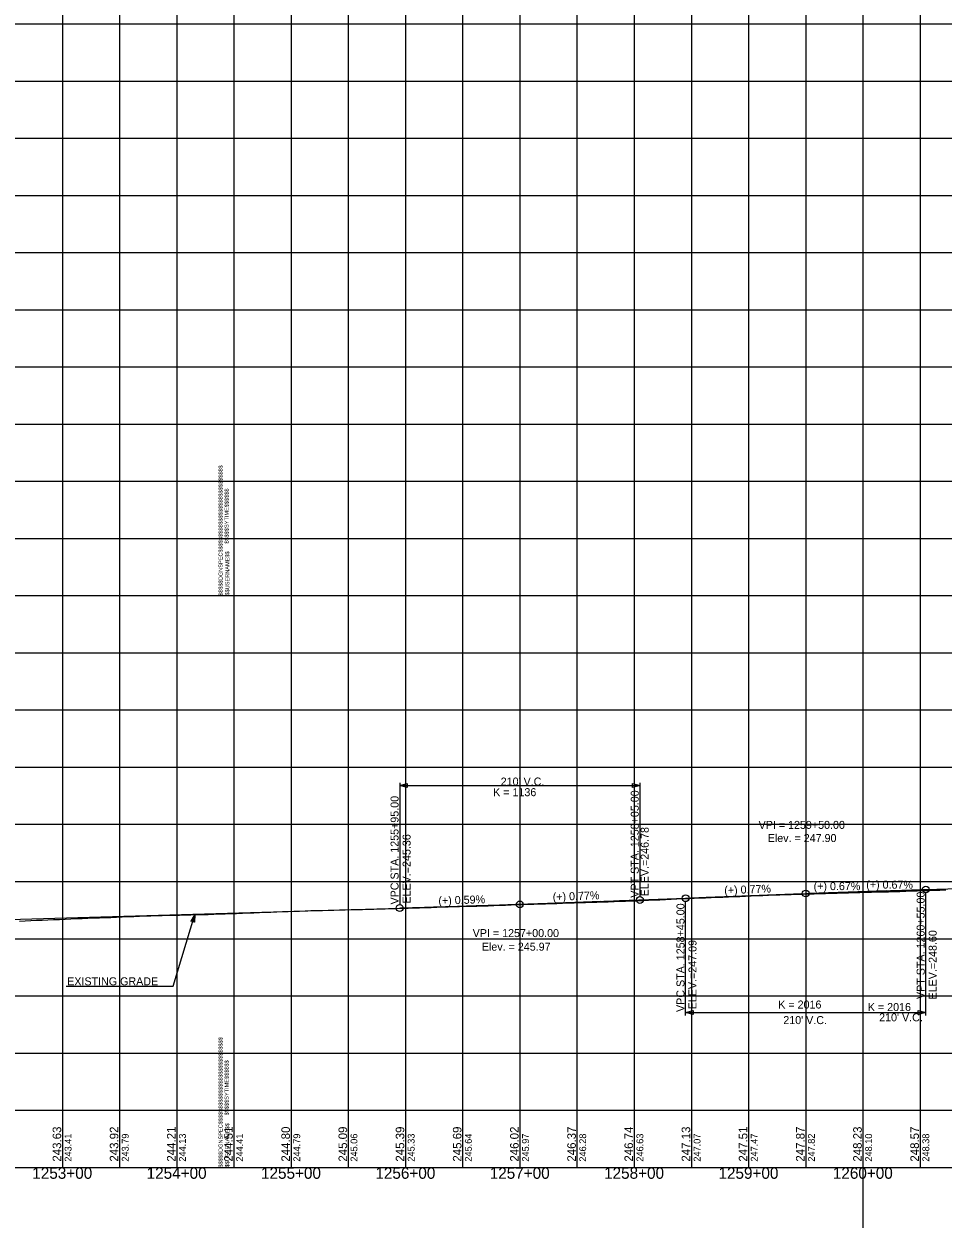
# Model space of a CAD drawing. Extents: x -90830 to 2015517, y -20856 to 836331.
# Drawn here: x 14190 to 14994, y -19432 to -18387 of the extents above; entities that cross this region are included whole.
import ezdxf

# ---------------------------------------------------------------- set-up
doc = ezdxf.new("R2010")
doc.units = 0
for name, color, linetype in [('Level 1', 7, 'Continuous'), ('RD_DDB_GradeTX', 7, 'Continuous'), ('RD_DDB_Profile_Elev', 7, 'Continuous'), ('RD_DDB_Profile_EX', 7, 'Continuous'), ('RD_DDB_Profile_Lbl', 7, 'Continuous'), ('RD_DDB_Profile_PR', 7, 'Continuous'), ('RD_DDB_StaTX', 7, 'Continuous'), ('RD_DDB_StripGrade', 7, 'Continuous'), ('RD_DDB_VCLbl', 7, 'Continuous'), ('RD_GPK_Profile_Cell', 7, 'Continuous'), ('RD_PD_Final_TX', 7, 'Continuous'), ('RD_TX_Drainage', 7, 'Continuous')]:
    doc.layers.add(name, color=color, linetype=linetype)

msp = doc.modelspace()

# ---------------------------------------------------------------- linework, layer by layer
at = {"layer": 'Level 1'}
for p, q in [((14923.5, -12693.4), (14923.5, -20856.1)), ((14223.5, -17886.5), (14223.5, -18386.5)), ((14273.5, -17886.5), (14273.5, -18386.5)), ((14323.5, -17886.5), (14323.5, -18386.5)), ((14373.5, -17886.5), (14373.5, -18386.5)), ((14373.5, -17886.5), (14373.5, -18386.5)), ((14373.5, -17886.5), (14373.5, -18386.5)), ((14423.5, -17886.5), (14423.5, -18386.5)), ((14473.5, -17886.5), (14473.5, -18386.5)), ((14523.5, -17886.5), (14523.5, -18386.5)), ((14573.5, -17886.5), (14573.5, -18386.5)), ((14623.5, -17886.5), (14623.5, -18386.5)), ((14673.5, -17886.5), (14673.5, -18386.5)), ((14723.5, -17886.5), (14723.5, -18386.5)), ((14773.5, -17886.5), (14773.5, -18386.5)), ((14823.5, -17886.5), (14823.5, -18386.5)), ((14873.5, -17886.5), (14873.5, -18386.5)), ((14923.5, -17886.5), (14923.5, -18386.5)), ((14973.5, -17886.5), (14973.5, -18386.5)), ((12773.5, -18386.5), (14373.5, -18386.5)), ((12773.5, -18386.5), (14373.5, -18386.5)), ((14223.5, -18386.5), (14223.5, -18886.5)), ((14273.5, -18386.5), (14273.5, -18886.5)), ((14323.5, -18386.5), (14323.5, -18886.5)), ((14373.5, -18386.5), (14373.5, -18886.5)), ((14373.5, -18386.5), (14373.5, -18886.5)), ((14373.5, -18386.5), (15973.5, -18386.5)), ((14373.5, -18386.5), (14373.5, -18886.5)), ((14373.5, -18386.5), (15973.5, -18386.5)), ((14423.5, -18386.5), (14423.5, -18886.5)), ((14473.5, -18386.5), (14473.5, -18886.5)), ((14523.5, -18386.5), (14523.5, -18886.5)), ((14573.5, -18386.5), (14573.5, -18886.5)), ((14623.5, -18386.5), (14623.5, -18886.5)), ((14673.5, -18386.5), (14673.5, -18886.5)), ((14723.5, -18386.5), (14723.5, -18886.5)), ((14773.5, -18386.5), (14773.5, -18886.5)), ((14823.5, -18386.5), (14823.5, -18886.5)), ((14873.5, -18386.5), (14873.5, -18886.5)), ((14923.5, -18386.5), (14923.5, -18886.5)), ((14973.5, -18386.5), (14973.5, -18886.5)), ((12773.5, -18436.5), (14373.5, -18436.5)), ((14373.5, -18436.5), (15973.5, -18436.5)), ((12773.5, -18486.5), (14373.5, -18486.5)), ((14373.5, -18486.5), (15973.5, -18486.5)), ((12773.5, -18536.5), (14373.5, -18536.5)), ((14373.5, -18536.5), (15973.5, -18536.5)), ((12773.5, -18586.5), (14373.5, -18586.5)), ((14373.5, -18586.5), (15973.5, -18586.5)), ((12773.5, -18636.5), (14373.5, -18636.5)), ((14373.5, -18636.5), (15973.5, -18636.5)), ((12773.5, -18686.5), (14373.5, -18686.5)), ((14373.5, -18686.5), (15973.5, -18686.5)), ((12773.5, -18736.5), (14373.5, -18736.5)), ((14373.5, -18736.5), (15973.5, -18736.5)), ((12773.5, -18786.5), (14373.5, -18786.5)), ((14373.5, -18786.5), (15973.5, -18786.5)), ((12773.5, -18836.5), (14373.5, -18836.5)), ((14373.5, -18836.5), (15973.5, -18836.5)), ((12773.5, -18886.5), (14373.5, -18886.5)), ((12773.5, -18886.5), (14373.5, -18886.5)), ((14223.5, -18886.5), (14223.5, -19386.5)), ((14273.5, -18886.5), (14273.5, -19386.5)), ((14323.5, -18886.5), (14323.5, -19386.5)), ((14373.5, -18886.5), (14373.5, -19386.5)), ((14373.5, -18886.5), (14373.5, -19386.5)), ((14373.5, -18886.5), (15973.5, -18886.5)), ((14373.5, -18886.5), (15973.5, -18886.5)), ((14373.5, -18886.5), (14373.5, -19386.5)), ((14423.5, -18886.5), (14423.5, -19386.5)), ((14473.5, -18886.5), (14473.5, -19386.5)), ((14523.5, -18886.5), (14523.5, -19386.5)), ((14573.5, -18886.5), (14573.5, -19386.5)), ((14623.5, -18886.5), (14623.5, -19386.5)), ((14673.5, -18886.5), (14673.5, -19386.5)), ((14723.5, -18886.5), (14723.5, -19386.5)), ((14773.5, -18886.5), (14773.5, -19386.5)), ((14823.5, -18886.5), (14823.5, -19386.5)), ((14873.5, -18886.5), (14873.5, -19386.5)), ((14923.5, -18886.5), (14923.5, -19386.5)), ((14973.5, -18886.5), (14973.5, -19386.5)), ((12773.5, -18936.5), (14373.5, -18936.5)), ((14373.5, -18936.5), (15973.5, -18936.5)), ((12773.5, -18986.5), (14373.5, -18986.5)), ((14373.5, -18986.5), (15973.5, -18986.5)), ((12773.5, -19036.5), (14373.5, -19036.5)), ((14373.5, -19036.5), (15973.5, -19036.5)), ((12773.5, -19086.5), (14373.5, -19086.5)), ((14373.5, -19086.5), (15973.5, -19086.5)), ((12773.5, -19136.5), (14373.5, -19136.5)), ((14373.5, -19136.5), (15973.5, -19136.5)), ((12773.5, -19186.5), (14373.5, -19186.5)), ((14373.5, -19186.5), (15973.5, -19186.5)), ((12773.5, -19236.5), (14373.5, -19236.5)), ((14373.5, -19236.5), (15973.5, -19236.5)), ((12773.5, -19286.5), (14373.5, -19286.5)), ((14373.5, -19286.5), (15973.5, -19286.5)), ((12773.5, -19336.5), (14373.5, -19336.5)), ((14373.5, -19336.5), (15973.5, -19336.5)), ((12773.5, -19386.5), (14373.5, -19386.5)), ((14373.5, -19386.5), (15973.5, -19386.5))]:
    msp.add_line(p, q, dxfattribs=at)
at = {"layer": 'RD_DDB_GradeTX'}
for p, q in [((14802.5, -19149.7), (14870.5, -19147.1)), ((14944.4, -19144.6), (14876.5, -19146.9)), ((14552.5, -19158.7), (14620.5, -19156.7)), ((14694.4, -19153.9), (14626.5, -19156.5))]:
    msp.add_line(p, q, dxfattribs=at)
for centre in [(14873.5, -19147), (14623.5, -19156.6)]:
    msp.add_circle(centre, 3, dxfattribs=at)
at = {"layer": 'RD_DDB_Profile_EX'}
for points in [[(14545.9, -19159.1), (14550.9, -19159), (14555.9, -19158.8), (14560.9, -19158.7), (14565.9, -19158.5), (14570.9, -19158.4), (14575.9, -19158.2), (14580.9, -19158.1), (14585.9, -19158), (14590.9, -19157.8), (14595.9, -19157.7), (14600.9, -19157.5), (14605.9, -19157.3), (14610.9, -19157.2), (14615.9, -19157), (14620.9, -19156.7), (14625.9, -19156.5), (14630.9, -19156.3), (14635.9, -19156.2), (14640.9, -19156), (14645.9, -19155.9), (14650.9, -19155.7), (14655.9, -19155.6), (14660.9, -19155.5), (14665.9, -19155.3), (14670.9, -19155.2), (14675.9, -19155), (14680.9, -19154.9), (14685.9, -19154.7), (14690.9, -19154.5), (14695.9, -19154.3), (14700.9, -19154.2), (14705.9, -19154), (14710.9, -19153.8), (14715.9, -19153.6), (14720.9, -19153.4), (14725.9, -19153.3), (14730.9, -19153.1), (14735.9, -19152.9), (14740.9, -19152.6), (14745.9, -19152.4), (14750.9, -19152.2), (14755.9, -19152), (14760.9, -19151.7), (14765.9, -19151.5), (14770.9, -19151.3), (14775.9, -19151.1), (14780.9, -19150.9), (14785.9, -19150.7), (14790.9, -19150.5), (14795.9, -19150.3), (14800.9, -19150.1), (14805.9, -19149.9), (14810.9, -19149.7), (14815.9, -19149.5), (14820.9, -19149.3), (14825.9, -19149.1), (14830.9, -19148.8), (14835.9, -19148.6), (14840.9, -19148.5), (14845.9, -19148.3), (14850.9, -19148.1), (14855.9, -19147.9), (14860.9, -19147.8), (14865.9, -19147.6), (14870.9, -19147.5), (14875.9, -19147.3), (14880.9, -19147.2), (14885.9, -19147), (14890.9, -19146.9), (14895.9, -19146.8), (14900.9, -19146.6), (14905.9, -19146.5), (14910.9, -19146.3), (14915.9, -19146.2), (14920.9, -19146.1), (14925.9, -19145.9), (14930.9, -19145.8), (14935.9, -19145.6), (14940.9, -19145.5), (14945.9, -19145.4), (14950.9, -19145.3), (14955.9, -19145.2), (14960.9, -19145), (14965.9, -19144.8), (14970.9, -19144.7), (14975.9, -19144.5), (14980.9, -19144.4), (14985.9, -19144.2), (14990.9, -19144), (14995.9, -19143.8)], [(14185.9, -19171.1), (14190.9, -19170.8), (14195.9, -19170.6), (14200.9, -19170.4), (14205.9, -19170.2), (14210.9, -19169.9), (14215.9, -19169.8), (14220.9, -19169.6), (14225.9, -19169.4), (14230.9, -19169.2), (14235.9, -19169), (14240.9, -19168.8), (14245.9, -19168.6), (14250.9, -19168.4), (14255.9, -19168.3), (14260.9, -19168.1), (14265.9, -19167.9), (14270.9, -19167.7), (14275.9, -19167.4), (14280.9, -19167.2), (14285.9, -19167), (14290.9, -19166.8), (14295.9, -19166.6), (14300.9, -19166.4), (14305.9, -19166.2), (14310.9, -19166.1), (14315.9, -19166), (14320.9, -19165.9), (14325.9, -19165.8), (14330.9, -19165.7), (14335.9, -19165.6), (14340.9, -19165.5), (14345.9, -19165.4), (14350.9, -19165.3), (14355.9, -19165.1), (14360.9, -19164.9), (14365.9, -19164.8), (14370.9, -19164.6), (14375.9, -19164.4), (14380.9, -19164.2), (14385.9, -19164), (14390.9, -19163.8), (14395.9, -19163.6), (14400.9, -19163.4), (14405.9, -19163.2), (14410.9, -19163), (14415.9, -19162.8), (14420.9, -19162.6), (14425.9, -19162.5), (14430.9, -19162.3), (14435.9, -19162.2), (14440.9, -19162), (14445.9, -19161.9), (14450.9, -19161.8), (14455.9, -19161.6), (14460.9, -19161.5), (14465.9, -19161.4), (14470.9, -19161.3), (14475.9, -19161.1), (14480.9, -19161), (14485.9, -19160.9), (14490.9, -19160.7), (14495.9, -19160.6), (14500.9, -19160.5), (14505.9, -19160.3), (14510.9, -19160.2), (14515.9, -19160.1), (14520.9, -19159.9), (14525.9, -19159.8), (14530.9, -19159.6), (14535.9, -19159.5), (14540.9, -19159.3), (14545.9, -19159.1)]]:
    msp.add_lwpolyline(points, dxfattribs=at)
at = {"layer": 'RD_DDB_Profile_PR'}
for p, q in [((14978.5, -19143.5), (15068.5, -19140.5)), ((14728.5, -19152.6), (14768.5, -19151.1)), ((14008.5, -19174.7), (14518.5, -19159.7))]:
    msp.add_line(p, q, dxfattribs=at)
for points in [[(14768.5, -19151.1), (14772.7, -19150.9), (14776.9, -19150.7), (14781.1, -19150.6), (14785.3, -19150.4), (14789.5, -19150.2), (14793.7, -19150.1), (14797.9, -19149.9), (14802.1, -19149.8), (14806.3, -19149.6), (14810.5, -19149.5), (14814.7, -19149.3), (14818.9, -19149.1), (14823.1, -19149), (14827.3, -19148.8), (14831.5, -19148.7), (14835.7, -19148.5), (14839.9, -19148.4), (14844.1, -19148.2), (14848.3, -19148.1), (14852.5, -19147.9), (14856.7, -19147.7), (14860.9, -19147.6), (14865.1, -19147.4), (14869.3, -19147.3), (14873.5, -19147.1), (14877.7, -19147), (14881.9, -19146.8), (14886.1, -19146.7), (14890.3, -19146.5), (14894.5, -19146.4), (14898.7, -19146.2), (14902.9, -19146.1), (14907.1, -19145.9), (14911.3, -19145.8), (14915.5, -19145.7), (14919.7, -19145.5), (14923.9, -19145.4), (14928.1, -19145.2), (14932.3, -19145.1), (14936.5, -19144.9), (14940.7, -19144.8), (14944.9, -19144.6), (14949.1, -19144.5), (14953.3, -19144.4), (14957.5, -19144.2), (14961.7, -19144.1), (14965.9, -19143.9), (14970.1, -19143.8), (14974.3, -19143.6), (14978.5, -19143.5)], [(14518.5, -19159.7), (14522.7, -19159.6), (14526.9, -19159.5), (14531.1, -19159.3), (14535.3, -19159.2), (14539.5, -19159.1), (14543.7, -19159), (14547.9, -19158.8), (14552.1, -19158.7), (14556.3, -19158.6), (14560.5, -19158.4), (14564.7, -19158.3), (14568.9, -19158.2), (14573.1, -19158.1), (14577.3, -19157.9), (14581.5, -19157.8), (14585.7, -19157.6), (14589.9, -19157.5), (14594.1, -19157.4), (14598.3, -19157.2), (14602.5, -19157.1), (14606.7, -19157), (14610.9, -19156.8), (14615.1, -19156.7), (14619.3, -19156.5), (14623.5, -19156.4), (14627.7, -19156.3), (14631.9, -19156.1), (14636.1, -19156), (14640.3, -19155.8), (14644.5, -19155.7), (14648.7, -19155.5), (14652.9, -19155.4), (14657.1, -19155.2), (14661.3, -19155.1), (14665.5, -19154.9), (14669.7, -19154.8), (14673.9, -19154.6), (14678.1, -19154.5), (14682.3, -19154.3), (14686.5, -19154.2), (14690.7, -19154), (14694.9, -19153.9), (14699.1, -19153.7), (14703.3, -19153.6), (14707.5, -19153.4), (14711.7, -19153.2), (14715.9, -19153.1), (14720.1, -19152.9), (14724.3, -19152.8), (14728.5, -19152.6)]]:
    msp.add_spline(points, degree=3, dxfattribs=at)
at = {"layer": 'RD_DDB_VCLbl'}
for p, q in [((14518.5, -19050.1), (14518.5, -19156.7)), ((14518.5, -19052.6), (14728.5, -19052.6)), ((14728.5, -19050.1), (14728.5, -19149.6)), ((14978.5, -19253.6), (14978.5, -19146.5)), ((14768.5, -19253.6), (14768.5, -19154.1)), ((14768.5, -19251.1), (14978.5, -19251.1))]:
    msp.add_line(p, q, dxfattribs=at)
for centre in [(14768.5, -19151.1), (14978.5, -19143.5), (14518.5, -19159.7), (14728.5, -19152.6)]:
    msp.add_circle(centre, 3, dxfattribs=at)
at = {"layer": 'RD_GPK_Profile_Cell'}
msp.add_line((4823.5, -19386.5), (75223.5, -19386.5), dxfattribs=at)
at = {"layer": 'RD_PD_Final_TX'}
for p, q in [((14339.3, -19165.5), (14335.9, -19171.3)), ((14337.4, -19171.7), (14339.3, -19165.5)), ((14339.3, -19165.5), (14339, -19172.2)), ((14339, -19172.2), (14335.9, -19171.3))]:
    msp.add_line(p, q, dxfattribs=at)
for points in [[(14226.9, -19227.9), (14320.3, -19227.9), (14339.3, -19165.5)], [(14339.2, -19165.9), (14337.4, -19171.6), (14339.1, -19166.1), (14337.3, -19171.6), (14339, -19166.3), (14337.3, -19171.6), (14338.8, -19166.5), (14337.2, -19171.6), (14338.7, -19166.7), (14337.2, -19171.6), (14338.6, -19166.9), (14337.1, -19171.6), (14338.5, -19167.1), (14337, -19171.6), (14338.3, -19167.4), (14337, -19171.5), (14338.2, -19167.6), (14336.9, -19171.5), (14338, -19167.8), (14336.8, -19171.5), (14337.9, -19168.1), (14336.8, -19171.5), (14337.7, -19168.3), (14336.7, -19171.4), (14337.5, -19168.7), (14336.7, -19171.4), (14337.4, -19168.9), (14336.6, -19171.5), (14337.2, -19169.2), (14336.5, -19171.4), (14337, -19169.5), (14336.5, -19171.4), (14336.9, -19169.7), (14336.4, -19171.3), (14336.7, -19170), (14336.4, -19171.3), (14336.5, -19170.3), (14336.2, -19171.3), (14336.4, -19170.5), (14336.1, -19171.3), (14336.3, -19170.6), (14336.1, -19171.2), (14336, -19171.2), (14336.1, -19171.2)], [(14337.5, -19171.7), (14339.3, -19165.9), (14337.5, -19171.7), (14339.2, -19166.2), (14337.6, -19171.7), (14339.2, -19166.4), (14337.7, -19171.7), (14339.2, -19166.6), (14337.7, -19171.8), (14339.2, -19167), (14337.8, -19171.8), (14339.2, -19167.4), (14337.9, -19171.8), (14339.1, -19167.7), (14338, -19171.8), (14339.1, -19168), (14338, -19171.8), (14339.1, -19168.3), (14338.1, -19171.9), (14339.1, -19168.5), (14338.2, -19171.9), (14339.1, -19168.9), (14338.3, -19171.9), (14339, -19169.3), (14338.3, -19172), (14339.1, -19169.6), (14338.4, -19172), (14339, -19170.1), (14338.5, -19172), (14339, -19170.4), (14338.6, -19172), (14339, -19170.8), (14338.6, -19172), (14339, -19171.1), (14338.7, -19172.1), (14339, -19171.4), (14338.8, -19172.1), (14338.9, -19171.8), (14338.9, -19172.1)]]:
    msp.add_lwpolyline(points, dxfattribs=at)
at = {"layer": 'RD_TX_Drainage'}
for points in [[(14525.1, -19054.2), (14518.5, -19052.6), (14525.1, -19050.9)], [(14721.9, -19050.9), (14728.5, -19052.6), (14721.9, -19054.2)], [(14775.1, -19252.7), (14768.5, -19251.1), (14775.1, -19249.4)], [(14971.9, -19249.4), (14978.5, -19251.1), (14971.9, -19252.7)]]:
    msp.add_lwpolyline(points, close=True, dxfattribs=at)

# ---------------------------------------------------------------- texts
at = {"layer": 'Level 1'}
for s, p in [('$$$$$DGNSPEC$$$$$$$$$$$$$$$$$$$$$$$$$$$$', (14363.6, -18886.6)), ('$$$$$SYTIME$$$$$$', (14368.9, -18841)), ('$$USERNAME$$', (14369.5, -18886.4)), ('$$$$$DGNSPEC$$$$$$$$$$$$$$$$$$$$$$$$$$$$', (14363.6, -19386.6)), ('$$$$$SYTIME$$$$$$', (14368.9, -19341)), ('$$USERNAME$$', (14369.5, -19386.4))]:
    msp.add_text(s, height=3.544, rotation=90, dxfattribs=at).set_placement(p)
at = {"layer": 'RD_DDB_GradeTX'}
for s, rotation, p in [('(+) 0.67%', 359.86, (14880.4, -19144)), ('(+) 0.67%', 359.6205, (14926.4, -19142.6)), ('(+) 0.59%', 1.6784, (14552.4, -19156.7)), ('(+) 0.77%', 2.2071, (14652.4, -19153.5)), ('(+) 0.77%', 2.2071, (14802.4, -19147.7))]:
    msp.add_text(s, height=7, rotation=rotation, dxfattribs=at).set_placement(p)
at = {"layer": 'RD_DDB_Profile_Elev'}
for s, p in [('243.63', (14222.5, -19381.5)), ('243.92', (14272.5, -19381.5)), ('244.21', (14322.5, -19381.5)), ('244.51', (14372.5, -19381.5)), ('244.80', (14422.5, -19381.5)), ('245.09', (14472.5, -19381.5)), ('245.39', (14522.5, -19381.5)), ('245.69', (14572.5, -19381.5)), ('246.02', (14622.5, -19381.5)), ('246.37', (14672.5, -19381.5)), ('246.74', (14722.5, -19381.5)), ('247.13', (14772.5, -19381.5)), ('247.51', (14822.5, -19381.5)), ('247.87', (14872.5, -19381.5)), ('248.23', (14922.5, -19381.5)), ('248.57', (14972.5, -19381.5))]:
    msp.add_text(s, height=7.5, rotation=90, dxfattribs=at).set_placement(p)
at = {"layer": 'RD_DDB_Profile_Lbl'}
for s, p in [('VPI = 1259+50.00', (14832.3, -19090.5)), ('Elev. = 247.90', (14840.3, -19102)), ('VPI = 1257+00.00', (14582.3, -19185.1)), ('Elev. = 245.97', (14590.3, -19197))]:
    msp.add_text(s, height=7, dxfattribs=at).set_placement(p)
at = {"layer": 'RD_DDB_StaTX'}
for s, p in [('1253+00', (14197.2, -19396.5)), ('1254+00', (14297.2, -19396.5)), ('1255+00', (14397.2, -19396.5)), ('1256+00', (14497.2, -19396.5)), ('1257+00', (14597.2, -19396.5)), ('1258+00', (14697.2, -19396.5)), ('1259+00', (14797.2, -19396.5)), ('1260+00', (14897.2, -19396.5))]:
    msp.add_text(s, height=10, dxfattribs=at).set_placement(p)
at = {"layer": 'RD_DDB_StripGrade'}
for s, height, p in [('VPC STA. 1255+95.00 ', 7, (14517.5, -19156.6)), ('VPT STA. 1258+05.00 ', 7, (14727.5, -19150.7)), ('ELEV.=245.36', 7, (14528, -19155.8)), ('ELEV.=246.78', 7, (14736.2, -19149.5)), ('VPT STA. 1260+55.00 ', 7, (14977.5, -19239.3)), ('VPC STA. 1258+45.00 ', 7, (14767.5, -19250.6)), ('ELEV.=248.60', 7, (14988, -19239.7)), ('ELEV.=247.09', 7, (14778, -19248.3)), ('243.41', 6, (14231.5, -19381.5)), ('243.79', 6, (14281.5, -19381.5)), ('244.13', 6, (14331.5, -19381.5)), ('244.41', 6, (14381.5, -19381.5)), ('244.79', 6, (14431.5, -19381.5)), ('245.06', 6, (14481.5, -19381.5)), ('245.33', 6, (14531.5, -19381.5)), ('245.64', 6, (14581.5, -19381.5)), ('245.97', 6, (14631.5, -19381.5)), ('246.28', 6, (14681.5, -19381.5)), ('246.63', 6, (14731.5, -19381.5)), ('247.07', 6, (14781.5, -19381.5)), ('247.47', 6, (14831.5, -19381.5)), ('247.82', 6, (14881.5, -19381.5)), ('248.10', 6, (14931.5, -19381.5)), ('248.38', 6, (14981.5, -19381.5))]:
    msp.add_text(s, height=height, rotation=90, dxfattribs=at).set_placement(p)
at = {"layer": 'RD_DDB_VCLbl'}
for s, p in [("210' V.C.", (14606.8, -19052.6)), ('K = 1136', (14600.2, -19061.9)), ('K = 2016', (14849.5, -19247.6)), ('K = 2016', (14927.8, -19249.8)), ("210' V.C.", (14937.7, -19258.8)), ("210' V.C.", (14853.9, -19261.2))]:
    msp.add_text(s, height=7, dxfattribs=at).set_placement(p)
at = {"layer": 'RD_PD_Final_TX'}
msp.add_text('EXISTING GRADE', height=7, dxfattribs=at).set_placement((14227.7, -19227.3))

doc.saveas('drawing.dxf')
